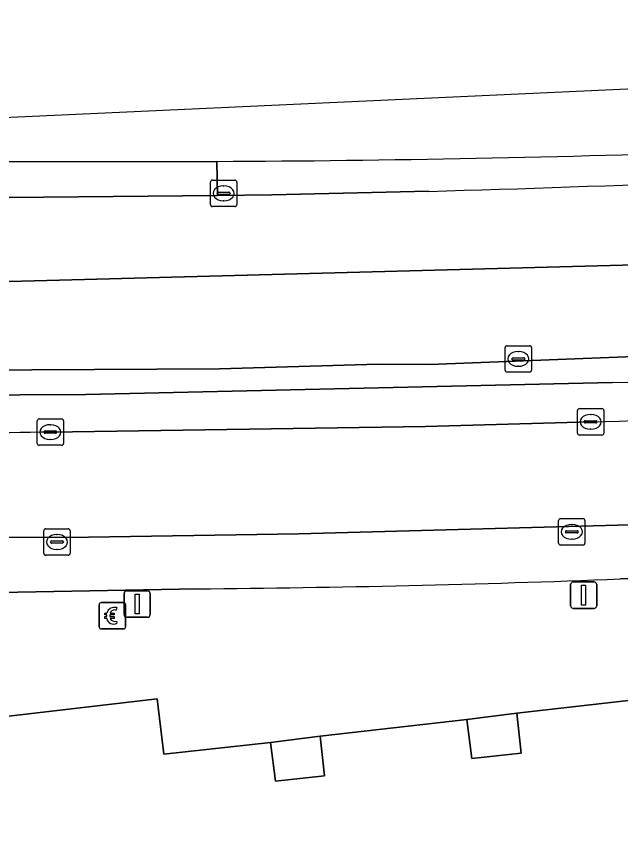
# Model space of a CAD drawing. Extents: x 160377 to 161131, y 383938 to 384853.
# Drawn here: x 160547.03 to 160569.92, y 384775.36 to 384806.82 of the extents above; entities that cross this region are included whole.
import ezdxf

# ---------------------------------------------------------------- set-up
doc = ezdxf.new("R2010")
doc.units = 0
for name, color, linetype in [('IMGEO_Berm_groen', 7, 'Continuous'), ('IMGEO_Berm_open', 7, 'Continuous'), ('IMGEO_Betaalautomaat', 7, 'Continuous'), ('IMGEO_Erf', 7, 'Continuous'), ('IMGEO_Kolk', 7, 'Continuous'), ('IMGEO_Lichtmast', 7, 'Continuous'), ('IMGEO_Pand', 7, 'Continuous'), ('IMGEO_Pand_overbouw', 7, 'Continuous'), ('IMGEO_Parkeervlak_open', 7, 'Continuous'), ('IMGEO_Rijbaan_lokaal_gesloten', 7, 'Continuous'), ('IMGEO_Rijbaan_regionaal_gesloten', 7, 'Continuous'), ('IMGEO_Verkeerseiland_open', 7, 'Continuous'), ('IMGEO_Voetpad_open', 7, 'Continuous')]:
    doc.layers.add(name, color=color, linetype=linetype)

msp = doc.modelspace()

# ---------------------------------------------------------------- linework, layer by layer
at = {"layer": 'IMGEO_Berm_groen'}
for points in [[(160569.615, 384792.959), (160549.654, 384792.509), (160544.647, 384792.485)], [(160548.314, 384791.083), (160562.535, 384791.301), (160568.791, 384791.473)]]:
    msp.add_lwpolyline(points, dxfattribs=at)
for centre, radius, start, end in [((160550.986, 385418.616), 625.934, 271.705467, 273.532506), ((160557.536, 385234.461), 443.13, 271.45539, 273.7146), ((160553.223, 384425.648), 365.468, 90.7696, 92.69418)]:
    msp.add_arc(centre, radius, start, end, dxfattribs=at)
at = {"layer": 'IMGEO_Berm_open'}
for points in [[(160583.369, 384794.452), (160562.7, 384793.639), (160560.736, 384793.651), (160554.729, 384793.48), (160545.225, 384793.433)], [(160544.647, 384792.485), (160549.654, 384792.509), (160569.615, 384792.959)]]:
    msp.add_lwpolyline(points, dxfattribs=at)
msp.add_arc((160550.986, 385418.616), 625.934, 271.705467, 273.532506, dxfattribs=at)
at = {"layer": 'IMGEO_Betaalautomaat'}
for p, q in [((160550.165, 384783.706), (160550.165, 384784.547)), ((160550.165, 384784.547), (160550.165, 384783.706)), ((160550.24, 384784.63), (160551.081, 384784.63)), ((160551.081, 384784.63), (160550.24, 384784.63)), ((160550.827, 384784.435), (160550.81, 384784.335)), ((160551.164, 384784.556), (160551.164, 384783.715)), ((160551.164, 384783.715), (160551.164, 384784.556)), ((160550.448, 384784.094), (160550.448, 384784.162)), ((160550.569, 384784.162), (160550.569, 384784.094)), ((160550.814, 384783.929), (160550.836, 384783.842)), ((160551.09, 384783.631), (160550.249, 384783.631)), ((160550.249, 384783.631), (160551.09, 384783.631))]:
    msp.add_line(p, q, dxfattribs=at)
for points in [[(160550.448, 384784.162), (160550.379, 384784.162), (160550.379, 384784.231), (160550.458, 384784.231)], [(160550.453, 384784.025), (160550.379, 384784.025), (160550.379, 384784.094), (160550.448, 384784.094)], [(160550.58, 384784.231), (160550.727, 384784.231), (160550.727, 384784.162), (160550.569, 384784.162)], [(160550.569, 384784.094), (160550.727, 384784.094), (160550.727, 384784.025), (160550.583, 384784.025)]]:
    msp.add_lwpolyline(points, dxfattribs=at)
for centre, radius, start, end in [((160550.243, 384784.553), 0.0779, 92.4484, 184.2845), ((160550.243, 384784.553), 0.0779, 92.4484, 184.2845), ((160550.741, 384784.155), 0.293, 73.014, 165.0139), ((160551.087, 384784.553), 0.0779, 2.4484, 94.2845), ((160551.087, 384784.553), 0.0779, 2.4484, 94.2845), ((160550.747, 384784.168), 0.179, 69.3236, 159.5683), ((160550.714, 384784.08), 0.267, 191.8096, 297.0389), ((160550.747, 384784.095), 0.179, 202.7625, 291.8693), ((160550.243, 384783.709), 0.0779, 182.4484, 274.2845), ((160550.243, 384783.709), 0.0779, 182.4484, 274.2845), ((160551.087, 384783.709), 0.0779, 272.4484, 4.2845), ((160551.087, 384783.709), 0.0779, 272.4484, 4.2845)]:
    msp.add_arc(centre, radius, start, end, dxfattribs=at)
at = {"layer": 'IMGEO_Erf'}
for points in [[(160564.289, 384778.719), (160566.161, 384778.929), (160565.991, 384780.439), (160564.101, 384780.2)], [(160556.846, 384777.86), (160558.706, 384778.06), (160558.535, 384779.57), (160556.656, 384779.328)]]:
    msp.add_lwpolyline(points, close=True, dxfattribs=at)
at = {"layer": 'IMGEO_Kolk'}
for p, q in [((160554.38, 384799.7), (160554.38, 384800.552)), ((160554.455, 384800.626), (160555.307, 384800.626)), ((160555.381, 384800.552), (160555.381, 384799.7)), ((160554.639, 384800.12), (160554.639, 384800.132)), ((160554.682, 384800.169), (160555.08, 384800.169)), ((160554.868, 384800.406), (160554.893, 384800.406)), ((160555.123, 384800.132), (160555.123, 384800.12)), ((160555.077, 384800.083), (160554.679, 384800.083)), ((160554.891, 384799.846), (160554.866, 384799.846)), ((160555.307, 384799.626), (160554.455, 384799.626)), ((160565.549, 384793.431), (160565.549, 384794.283)), ((160565.624, 384794.357), (160566.476, 384794.357)), ((160566.55, 384794.283), (160566.55, 384793.431)), ((160565.808, 384793.851), (160565.808, 384793.863)), ((160565.851, 384793.9), (160566.249, 384793.9)), ((160566.037, 384794.137), (160566.062, 384794.137)), ((160566.292, 384793.863), (160566.292, 384793.851)), ((160566.246, 384793.814), (160565.848, 384793.814)), ((160566.06, 384793.577), (160566.035, 384793.577)), ((160566.476, 384793.357), (160565.624, 384793.357)), ((160568.365, 384791.973), (160569.217, 384791.973)), ((160568.29, 384791.047), (160568.29, 384791.899)), ((160568.778, 384791.753), (160568.803, 384791.753)), ((160569.291, 384791.899), (160569.291, 384791.047)), ((160547.813, 384790.657), (160547.813, 384791.509)), ((160547.888, 384791.583), (160548.74, 384791.583)), ((160548.301, 384791.363), (160548.326, 384791.363)), ((160548.814, 384791.509), (160548.814, 384790.657)), ((160568.549, 384791.467), (160568.549, 384791.479)), ((160568.987, 384791.43), (160568.589, 384791.43)), ((160568.592, 384791.516), (160568.99, 384791.516)), ((160569.033, 384791.479), (160569.033, 384791.467)), ((160548.072, 384791.077), (160548.072, 384791.089)), ((160548.51, 384791.04), (160548.112, 384791.04)), ((160548.115, 384791.126), (160548.513, 384791.126)), ((160548.556, 384791.089), (160548.556, 384791.077)), ((160568.801, 384791.193), (160568.776, 384791.193)), ((160548.324, 384790.803), (160548.299, 384790.803)), ((160569.217, 384790.973), (160568.365, 384790.973)), ((160548.74, 384790.583), (160547.888, 384790.583)), ((160567.574, 384786.88), (160567.574, 384787.732)), ((160567.649, 384787.806), (160568.501, 384787.806)), ((160568.062, 384787.586), (160568.087, 384787.586)), ((160568.575, 384787.732), (160568.575, 384786.88)), ((160548.064, 384786.495), (160548.064, 384787.347)), ((160548.139, 384787.421), (160548.991, 384787.421)), ((160549.065, 384787.347), (160549.065, 384786.495)), ((160567.833, 384787.3), (160567.833, 384787.312)), ((160568.271, 384787.263), (160567.873, 384787.263)), ((160567.876, 384787.349), (160568.274, 384787.349)), ((160568.317, 384787.312), (160568.317, 384787.3)), ((160548.323, 384786.915), (160548.323, 384786.927)), ((160548.366, 384786.964), (160548.764, 384786.964)), ((160548.552, 384787.201), (160548.577, 384787.201)), ((160548.807, 384786.927), (160548.807, 384786.915)), ((160568.085, 384787.026), (160568.06, 384787.026)), ((160548.761, 384786.878), (160548.363, 384786.878)), ((160548.575, 384786.641), (160548.55, 384786.641)), ((160568.501, 384786.806), (160567.649, 384786.806)), ((160548.991, 384786.421), (160548.139, 384786.421))]:
    msp.add_line(p, q, dxfattribs=at)
for points in [[(160554.38, 384799.7), (160554.38, 384800.552)], [(160554.455, 384800.626), (160555.307, 384800.626)], [(160555.381, 384800.552), (160555.381, 384799.7)], [(160555.307, 384799.626), (160554.455, 384799.626)], [(160565.549, 384793.431), (160565.549, 384794.283)], [(160565.624, 384794.357), (160566.476, 384794.357)], [(160566.55, 384794.283), (160566.55, 384793.431)], [(160566.476, 384793.357), (160565.624, 384793.357)], [(160568.365, 384791.973), (160569.217, 384791.973)], [(160568.29, 384791.047), (160568.29, 384791.899)], [(160569.291, 384791.899), (160569.291, 384791.047)], [(160547.813, 384790.657), (160547.813, 384791.509)], [(160547.888, 384791.583), (160548.74, 384791.583)], [(160548.814, 384791.509), (160548.814, 384790.657)], [(160569.217, 384790.973), (160568.365, 384790.973)], [(160548.74, 384790.583), (160547.888, 384790.583)], [(160567.574, 384786.88), (160567.574, 384787.732)], [(160567.649, 384787.806), (160568.501, 384787.806)], [(160568.575, 384787.732), (160568.575, 384786.88)], [(160548.064, 384786.495), (160548.064, 384787.347)], [(160548.139, 384787.421), (160548.991, 384787.421)], [(160549.065, 384787.347), (160549.065, 384786.495)], [(160568.501, 384786.806), (160567.649, 384786.806)], [(160548.991, 384786.421), (160548.139, 384786.421)]]:
    msp.add_lwpolyline(points, dxfattribs=at)
for centre, radius, start, end in [((160554.457, 384800.55), 0.0765, 91.552, 178.448), ((160554.457, 384800.55), 0.0765, 91.552, 178.448), ((160555.305, 384800.55), 0.0765, 1.552, 88.448), ((160555.305, 384800.55), 0.0765, 1.552, 88.448), ((160554.679, 384800.129), 0.0403, 85.8775, 175.7526), ((160555.084, 384800.131), 0.0386, 1.7309, 96.639), ((160554.676, 384800.119), 0.0366, 178.938, 274.7102), ((160555.08, 384800.126), 0.043, 264.8664, 352.4533), ((160554.457, 384799.702), 0.0765, 181.552, 268.448), ((160554.457, 384799.702), 0.0765, 181.552, 268.448), ((160555.305, 384799.702), 0.0765, 271.552, 358.448), ((160555.305, 384799.702), 0.0765, 271.552, 358.448), ((160565.626, 384794.281), 0.0765, 91.552, 178.448), ((160565.626, 384794.281), 0.0765, 91.552, 178.448), ((160566.474, 384794.281), 0.0765, 1.552, 88.448), ((160566.474, 384794.281), 0.0765, 1.552, 88.448), ((160565.848, 384793.86), 0.0403, 85.8775, 175.7526), ((160565.845, 384793.85), 0.0366, 178.938, 274.7102), ((160566.249, 384793.857), 0.043, 264.8664, 352.4533), ((160566.253, 384793.862), 0.0386, 1.7309, 96.639), ((160565.626, 384793.433), 0.0765, 181.552, 268.448), ((160565.626, 384793.433), 0.0765, 181.552, 268.448), ((160566.474, 384793.433), 0.0765, 271.552, 358.448), ((160566.474, 384793.433), 0.0765, 271.552, 358.448), ((160568.367, 384791.897), 0.0765, 91.552, 178.448), ((160568.367, 384791.897), 0.0765, 91.552, 178.448), ((160569.215, 384791.897), 0.0765, 1.552, 88.448), ((160569.215, 384791.897), 0.0765, 1.552, 88.448), ((160547.89, 384791.507), 0.0765, 91.552, 178.448), ((160547.89, 384791.507), 0.0765, 91.552, 178.448), ((160548.738, 384791.507), 0.0765, 1.552, 88.448), ((160548.738, 384791.507), 0.0765, 1.552, 88.448), ((160568.589, 384791.476), 0.0403, 85.8775, 175.7526), ((160568.586, 384791.466), 0.0366, 178.938, 274.7102), ((160568.99, 384791.473), 0.043, 264.8664, 352.4533), ((160568.994, 384791.478), 0.0386, 1.7309, 96.639), ((160548.112, 384791.086), 0.0403, 85.8775, 175.7526), ((160548.109, 384791.076), 0.0366, 178.938, 274.7102), ((160548.513, 384791.083), 0.043, 264.8664, 352.4533), ((160548.517, 384791.088), 0.0386, 1.7309, 96.639), ((160568.367, 384791.049), 0.0765, 181.552, 268.448), ((160568.367, 384791.049), 0.0765, 181.552, 268.448), ((160569.215, 384791.049), 0.0765, 271.552, 358.448), ((160569.215, 384791.049), 0.0765, 271.552, 358.448), ((160547.89, 384790.659), 0.0765, 181.552, 268.448), ((160547.89, 384790.659), 0.0765, 181.552, 268.448), ((160548.738, 384790.659), 0.0765, 271.552, 358.448), ((160548.738, 384790.659), 0.0765, 271.552, 358.448), ((160567.651, 384787.73), 0.0765, 91.552, 178.448), ((160567.651, 384787.73), 0.0765, 91.552, 178.448), ((160568.499, 384787.73), 0.0765, 1.552, 88.448), ((160568.499, 384787.73), 0.0765, 1.552, 88.448), ((160548.141, 384787.345), 0.0765, 91.552, 178.448), ((160548.141, 384787.345), 0.0765, 91.552, 178.448), ((160548.989, 384787.345), 0.0765, 1.552, 88.448), ((160548.989, 384787.345), 0.0765, 1.552, 88.448), ((160567.873, 384787.309), 0.0403, 85.8775, 175.7526), ((160567.87, 384787.299), 0.0366, 178.938, 274.7102), ((160568.274, 384787.306), 0.043, 264.8664, 352.4533), ((160568.278, 384787.311), 0.0386, 1.7309, 96.639), ((160548.363, 384786.924), 0.0403, 85.8775, 175.7526), ((160548.36, 384786.914), 0.0366, 178.938, 274.7102), ((160548.764, 384786.921), 0.043, 264.8664, 352.4533), ((160548.768, 384786.926), 0.0386, 1.7309, 96.639), ((160567.651, 384786.882), 0.0765, 181.552, 268.448), ((160567.651, 384786.882), 0.0765, 181.552, 268.448), ((160568.499, 384786.882), 0.0765, 271.552, 358.448), ((160568.499, 384786.882), 0.0765, 271.552, 358.448), ((160548.141, 384786.497), 0.0765, 181.552, 268.448), ((160548.141, 384786.497), 0.0765, 181.552, 268.448), ((160548.989, 384786.497), 0.0765, 271.552, 358.448), ((160548.989, 384786.497), 0.0765, 271.552, 358.448)]:
    msp.add_arc(centre, radius, start, end, dxfattribs=at)
for centre, major_axis, ratio, start_param, end_param in [((160554.867, 384800.126), (-0.387, 0.002), 0.722429, 4.712389, 7.853982), ((160554.892, 384800.126), (-0.39, 0.002), 0.717154, 1.570796, 4.712389), ((160566.036, 384793.857), (-0.387, 0.002), 0.722429, 4.712389, 7.853982), ((160566.061, 384793.857), (-0.39, 0.002), 0.717154, 1.570796, 4.712389), ((160568.777, 384791.473), (-0.387, 0.002), 0.722429, 4.712389, 7.853982), ((160568.802, 384791.473), (-0.39, 0.002), 0.717154, 1.570796, 4.712389), ((160548.3, 384791.083), (-0.387, 0.002), 0.722429, 4.712389, 7.853982), ((160548.325, 384791.083), (-0.39, 0.002), 0.717154, 1.570796, 4.712389), ((160568.061, 384787.306), (-0.387, 0.002), 0.722429, 4.712389, 7.853982), ((160568.086, 384787.306), (-0.39, 0.002), 0.717154, 1.570796, 4.712389), ((160548.551, 384786.921), (-0.387, 0.002), 0.722429, 4.712389, 7.853982), ((160548.576, 384786.921), (-0.39, 0.002), 0.717154, 1.570796, 4.712389)]:
    msp.add_ellipse(centre, major_axis=major_axis, ratio=ratio, start_param=start_param, end_param=end_param, dxfattribs=at)
at = {"layer": 'IMGEO_Lichtmast'}
for p, q in [((160568.129, 384785.407), (160568.919, 384785.407)), ((160568.919, 384785.407), (160568.129, 384785.407)), ((160551.207, 384785.073), (160551.997, 384785.073)), ((160551.997, 384785.073), (160551.207, 384785.073)), ((160568.029, 384784.507), (160568.029, 384785.307)), ((160568.029, 384785.307), (160568.029, 384784.507)), ((160569.019, 384785.307), (160569.019, 384784.507)), ((160569.019, 384784.507), (160569.019, 384785.307)), ((160551.107, 384784.173), (160551.107, 384784.973)), ((160551.107, 384784.973), (160551.107, 384784.173)), ((160552.097, 384784.973), (160552.097, 384784.173)), ((160552.097, 384784.173), (160552.097, 384784.973)), ((160568.919, 384784.407), (160568.129, 384784.407)), ((160568.129, 384784.407), (160568.919, 384784.407)), ((160551.997, 384784.073), (160551.207, 384784.073)), ((160551.207, 384784.073), (160551.997, 384784.073))]:
    msp.add_line(p, q, dxfattribs=at)
for points in [[(160568.449, 384785.282), (160568.599, 384785.282), (160568.599, 384784.532), (160568.449, 384784.532), (160568.449, 384785.282)], [(160551.527, 384784.948), (160551.677, 384784.948), (160551.677, 384784.198), (160551.527, 384784.198), (160551.527, 384784.948)]]:
    msp.add_lwpolyline(points, dxfattribs=at)
for centre, start, end in [((160568.129, 384785.307), 90, 180), ((160568.129, 384785.307), 90, 180), ((160568.919, 384785.307), 0, 90), ((160568.919, 384785.307), 360, 90), ((160551.207, 384784.973), 90, 180), ((160551.207, 384784.973), 90, 180), ((160551.997, 384784.973), 0, 90), ((160551.997, 384784.973), 360, 90), ((160568.129, 384784.507), 180, 270), ((160568.129, 384784.507), 180, 270), ((160568.919, 384784.507), 270, 0), ((160568.919, 384784.507), 270, 0), ((160551.207, 384784.173), 180, 270), ((160551.207, 384784.173), 180, 270), ((160551.997, 384784.173), 270, 0), ((160551.997, 384784.173), 270, 0)]:
    msp.add_arc(centre, 0.1, start, end, dxfattribs=at)
at = {"layer": 'IMGEO_Pand'}
msp.add_lwpolyline([(160571.548, 384781.064), (160565.991, 384780.439), (160566.161, 384778.929), (160564.289, 384778.719), (160564.101, 384780.2), (160558.535, 384779.57), (160558.706, 384778.06), (160556.846, 384777.86), (160556.656, 384779.328), (160552.611, 384778.89), (160552.366, 384780.978), (160519.03, 384777.089)], dxfattribs=at)
at = {"layer": 'IMGEO_Pand_overbouw'}
for points in [[(160565.991, 384780.439), (160564.101, 384780.2), (160564.289, 384778.719), (160566.161, 384778.929)], [(160558.535, 384779.57), (160556.656, 384779.328), (160556.846, 384777.86), (160558.706, 384778.06)]]:
    msp.add_lwpolyline(points, close=True, dxfattribs=at)
at = {"layer": 'IMGEO_Parkeervlak_open'}
for points in [[(160590.175, 384788.292), (160590.824, 384788.514), (160588.079, 384788.377), (160573.538, 384787.665), (160557.726, 384787.23), (160548.969, 384787.092)], [(160569.917, 384785.521), (160587.896, 384786.332)], [(160531.878, 384784.458), (160538.898, 384784.868), (160553.884, 384785.149)]]:
    msp.add_lwpolyline(points, dxfattribs=at)
for centre, radius, start, end in [((160548.201, 384570.268), 216.826, 89.79694, 94.59321), ((160549.694, 385311.444), 526.311, 270.45618, 272.20211)]:
    msp.add_arc(centre, radius, start, end, dxfattribs=at)
at = {"layer": 'IMGEO_Rijbaan_lokaal_gesloten'}
for points in [[(160548.969, 384787.092), (160557.726, 384787.23), (160573.538, 384787.665), (160588.079, 384788.377), (160590.824, 384788.514), (160600.54, 384789.142), (160606.657, 384789.746), (160606.604, 384790.212), (160606.215, 384793.754)], [(160568.791, 384791.473), (160562.535, 384791.301), (160548.314, 384791.083)]]:
    msp.add_lwpolyline(points, dxfattribs=at)
for centre, radius, start, end in [((160557.536, 385234.461), 443.13, 271.45539, 273.7146), ((160553.223, 384425.648), 365.468, 90.7696, 92.69418), ((160548.201, 384570.268), 216.826, 89.79694, 94.59321)]:
    msp.add_arc(centre, radius, start, end, dxfattribs=at)
at = {"layer": 'IMGEO_Rijbaan_regionaal_gesloten'}
for points in [[(160821.599, 384844.146), (160829.468, 384845.895), (160829.618, 384845.927), (160829.254, 384846.905), (160806.499, 384841.714), (160790.719, 384838.114), (160734.589, 384826.879), (160672.527, 384814.457), (160614.171, 384806.098), (160545.148, 384802.929), (160536.931, 384801.145)], [(160545.723, 384801.315), (160554.624, 384801.336)], [(160407.703, 384760.375), (160407.774, 384758.961), (160496.29, 384789.397), (160509.787, 384793.209), (160516.634, 384794.476), (160522.145, 384795.098), (160533.464, 384796.44), (160578.535, 384797.637), (160591.993, 384798.377), (160620.019, 384800.647), (160623.941, 384800.965)], [(160623.941, 384800.965), (160620.019, 384800.647), (160591.993, 384798.377), (160578.535, 384797.637), (160533.464, 384796.44), (160522.145, 384795.098), (160516.634, 384794.476), (160509.787, 384793.209), (160496.29, 384789.397), (160407.774, 384758.961), (160407.939, 384755.656), (160411.711, 384756.909), (160413.609, 384757.532), (160413.863, 384757.668), (160429.887, 384763.079), (160435.571, 384765.062), (160466.954, 384775.834), (160495.842, 384785.776)], [(160562.662, 384800.203), (160556.705, 384800.065), (160554.652, 384800.045), (160540.163, 384799.908)], [(160545.225, 384793.433), (160554.729, 384793.48), (160560.736, 384793.651), (160562.7, 384793.639), (160583.369, 384794.452)]]:
    msp.add_lwpolyline(points, dxfattribs=at)
for centre, radius, start, end in [((160551.576, 385449.664), 648.335, 270.269359, 273.741924), ((160537.242, 385697.972), 898.129, 271.621874, 272.985277)]:
    msp.add_arc(centre, radius, start, end, dxfattribs=at)
at = {"layer": 'IMGEO_Verkeerseiland_open'}
for points in [[(160540.163, 384799.908), (160554.652, 384800.045), (160554.624, 384801.336), (160545.723, 384801.315)], [(160554.624, 384801.336), (160554.652, 384800.045), (160556.705, 384800.065), (160562.662, 384800.203)]]:
    msp.add_lwpolyline(points, dxfattribs=at)
for centre, radius, start, end in [((160551.576, 385449.664), 648.335, 270.269359, 273.741924), ((160537.242, 385697.972), 898.129, 271.621874, 272.985277)]:
    msp.add_arc(centre, radius, start, end, dxfattribs=at)
at = {"layer": 'IMGEO_Voetpad_open'}
for points in [[(160587.896, 384786.332), (160569.917, 384785.521)], [(160553.884, 384785.149), (160538.898, 384784.868), (160531.878, 384784.458)], [(160509.085, 384778.724), (160509.179, 384777.968), (160509.186, 384777.909), (160509.415, 384775.978), (160511.137, 384776.177), (160519.03, 384777.089), (160552.366, 384780.978), (160552.611, 384778.89), (160556.656, 384779.328), (160558.535, 384779.57), (160564.101, 384780.2), (160565.991, 384780.439), (160571.548, 384781.064), (160573.42, 384781.295), (160578.997, 384781.92), (160580.88, 384782.162), (160586.487, 384782.788), (160588.322, 384783.027), (160593.916, 384783.671)]]:
    msp.add_lwpolyline(points, dxfattribs=at)
msp.add_arc((160549.694, 385311.444), 526.311, 270.45618, 272.20211, dxfattribs=at)

doc.saveas('drawing.dxf')
